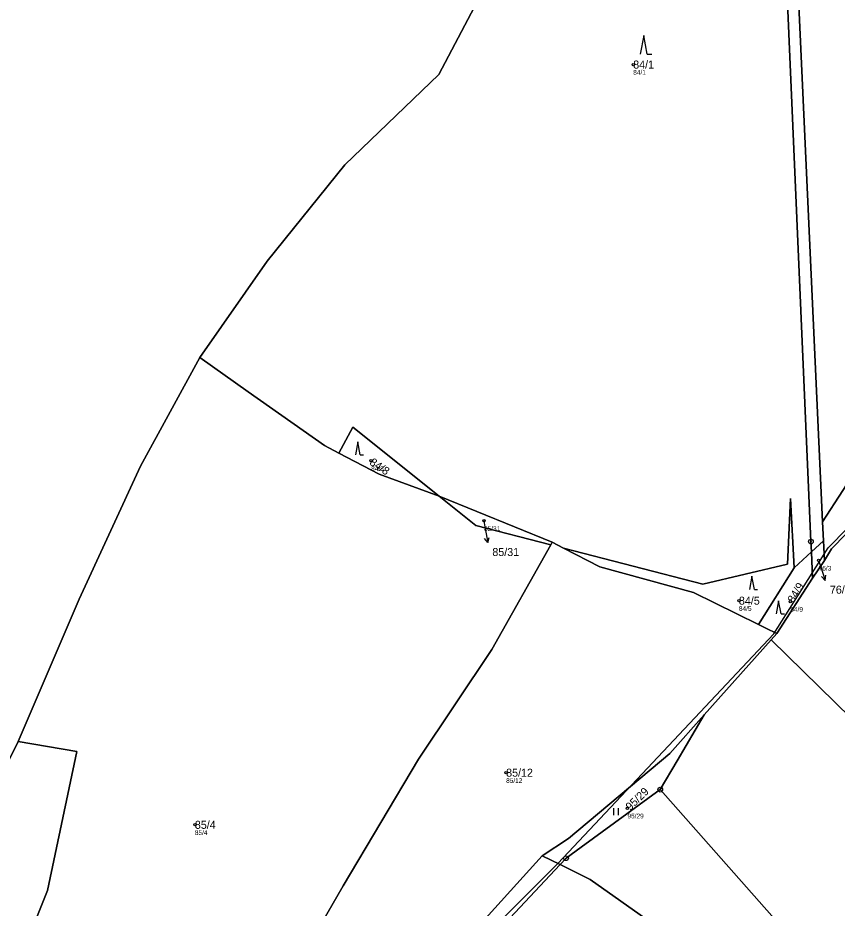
# Model space of a CAD drawing. Extents: x -734504 to -730695, y -1027923 to -1024502.
# Drawn here: x -731893.3 to -731719.2, y -1026420.8 to -1026231.6 of the extents above; entities that cross this region are included whole.
import ezdxf

# ---------------------------------------------------------------- set-up
doc = ezdxf.new("R2010")
doc.units = 0
for name, color, linetype in [('Definiční body', 7, 'Continuous'), ('Hranice parcel', 7, 'Continuous'), ('Parcelní čísla', 7, 'Continuous'), ('Polygon parcely', 7, 'Continuous'), ('Pop  PČ popisy', 7, 'Continuous'), ('Vnitřní kresba', 7, 'Continuous'), ('Značky bodu BP', 7, 'Continuous'), ('Značky kultur', 7, 'Continuous')]:
    doc.layers.add(name, color=color, linetype=linetype)

msp = doc.modelspace()

# ---------------------------------------------------------------- linework, layer by layer
at = {"layer": 'Definiční body'}
for centre in [(-731762.52, -1026241.54), (-731818.21, -1026325.7), (-731794.23, -1026338.46), (-731723.12, -1026346.88), (-731740.06, -1026355.43), (-731729.14, -1026355.61), (-731789.52, -1026391.97), (-731763.74, -1026399.51), (-731855.66, -1026403.04)]:
    msp.add_circle(centre, 0.25, dxfattribs=at)
at = {"layer": 'Hranice parcel'}
for p, q in [((-731722.27, -1026338.68), (-731728.27, -1026208.85)), ((-731722.27, -1026338.68), (-731713.66, -1026325.4)), ((-731779.75, -1026343.03), (-731803.72, -1026333.23)), ((-731729.12, -1026333.73), (-731728.29, -1026348.44)), ((-731722.09, -1026342.72), (-731722.27, -1026338.68)), ((-731779.75, -1026343.03), (-731780.05, -1026343.56)), ((-731777.36, -1026344.25), (-731779.75, -1026343.03)), ((-731724.75, -1026342.89), (-731724.65, -1026345.08)), ((-731724.65, -1026345.08), (-731722.09, -1026342.72)), ((-731721.9, -1026346.9), (-731722.09, -1026342.72)), ((-731728.29, -1026348.44), (-731724.65, -1026345.08)), ((-731724.41, -1026350.65), (-731724.65, -1026345.08)), ((-731724.41, -1026350.65), (-731721.9, -1026346.9)), ((-731735.87, -1026360.52), (-731728.29, -1026348.44)), ((-731732.02, -1026362.41), (-731724.41, -1026350.65)), ((-731733.21, -1026363.74), (-731732.02, -1026362.41)), ((-731747.41, -1026379.65), (-731733.21, -1026363.74)), ((-731909.45, -1026417.69), (-731893.23, -1026385.31)), ((-731781.88, -1026409.6), (-731778.05, -1026411.48)), ((-731778.05, -1026411.48), (-731790.87, -1026425.11))]:
    msp.add_line(p, q, dxfattribs=at)
for points in [[(-731731.69, -1026162.58), (-731730.73, -1026205.51), (-731724.75, -1026342.89)], [(-731854.57, -1026303.77), (-731840.27, -1026283.29), (-731823.82, -1026262.87), (-731803.84, -1026243.62), (-731794.2, -1026225.34), (-731803.9, -1026215.35), (-731820.25, -1026204.87)], [(-731893.23, -1026385.31), (-731880.25, -1026355.08), (-731867.24, -1026326.87), (-731854.57, -1026303.77)], [(-731825.05, -1026324.09), (-731828.15, -1026322.47), (-731844.31, -1026311.04), (-731854.57, -1026303.77)], [(-731803.72, -1026333.23), (-731822.11, -1026318.58), (-731825.05, -1026324.09)], [(-731803.72, -1026333.23), (-731816.51, -1026328.56), (-731825.05, -1026324.09)], [(-731721.9, -1026346.9), (-731720.4, -1026344.43), (-731708.13, -1026331.87)], [(-731780.05, -1026343.56), (-731795.93, -1026339.45), (-731803.72, -1026333.23)], [(-731777.36, -1026344.25), (-731747.75, -1026351.91), (-731729.75, -1026347.69), (-731729.12, -1026333.73)], [(-731836.61, -1026470.85), (-731847.05, -1026461.01), (-731842.3, -1026447.46), (-731824.12, -1026416.03), (-731808.11, -1026389.1), (-731792.56, -1026365.8), (-731780.05, -1026343.56)], [(-731735.87, -1026360.52), (-731749.69, -1026353.7), (-731769.62, -1026348.23), (-731777.36, -1026344.25)], [(-731732.02, -1026362.41), (-731734.34, -1026361.27), (-731735.87, -1026360.52)], [(-731635.18, -1026461.01), (-731678.92, -1026417.54), (-731716.2, -1026380.39), (-731733.21, -1026363.74)], [(-731781.88, -1026409.6), (-731776.26, -1026405.95), (-731754.77, -1026387.92), (-731747.41, -1026379.65)], [(-731756.77, -1026395.57), (-731753.17, -1026389.45), (-731747.41, -1026379.65)], [(-731893.23, -1026385.31), (-731880.77, -1026387.46), (-731886.94, -1026416.97), (-731900.98, -1026451.78), (-731902.95, -1026450.55)], [(-731756.77, -1026395.57), (-731773.57, -1026407.8), (-731776.79, -1026410.14), (-731778.05, -1026411.48)], [(-731667.95, -1026495.98), (-731755.66, -1026396.82), (-731756.77, -1026395.57)], [(-731831.14, -1026464.88), (-731821.95, -1026454.51), (-731797.28, -1026426.67), (-731781.88, -1026409.6)], [(-731722.27, -1026452.94), (-731752.12, -1026428.46), (-731771.64, -1026414.62), (-731778.05, -1026411.48)]]:
    msp.add_lwpolyline(points, dxfattribs=at)
at = {"layer": 'Polygon parcely'}
for points in [[(-731738.71, -1026036.19), (-731737.48, -1026050.35), (-731735.05, -1026086.42), (-731734.89, -1026090.52), (-731734.77, -1026093.55), (-731732.28, -1026158.8), (-731731.69, -1026162.58), (-731730.73, -1026205.51), (-731724.75, -1026342.89), (-731724.65, -1026345.08), (-731722.09, -1026342.72), (-731722.27, -1026338.68), (-731728.27, -1026208.85), (-731729.71, -1026163.17), (-731729.6, -1026159.46), (-731731.15, -1026093.41), (-731731.22, -1026090.36), (-731731.29, -1026087.21), (-731732.67, -1026049.28), (-731732.01, -1026034.57), (-731732.07, -1026023.98), (-731739.99, -1026024.23)], [(-731654.93, -1026233.97), (-731642.36, -1026206.42), (-731634.27, -1026192.44), (-731636.44, -1026191.75), (-731653.71, -1026187.28), (-731685.35, -1026177.01), (-731729.71, -1026163.17), (-731728.27, -1026208.85), (-731722.27, -1026338.68), (-731713.66, -1026325.4), (-731683.44, -1026281.07), (-731670.17, -1026259.92)], [(-731803.72, -1026333.23), (-731822.11, -1026318.58), (-731825.05, -1026324.09), (-731816.51, -1026328.56)], [(-731708.13, -1026331.87), (-731713.66, -1026325.4), (-731722.27, -1026338.68), (-731722.09, -1026342.72), (-731721.9, -1026346.9), (-731720.4, -1026344.43)], [(-731614.8, -1026439.28), (-731609.79, -1026434.37), (-731646.73, -1026396.01), (-731708.13, -1026331.87), (-731720.4, -1026344.43), (-731721.9, -1026346.9), (-731724.41, -1026350.65), (-731732.02, -1026362.41), (-731733.21, -1026363.74), (-731716.2, -1026380.39), (-731678.92, -1026417.54), (-731635.18, -1026461.01)], [(-731803.72, -1026333.23), (-731795.93, -1026339.45), (-731780.05, -1026343.56), (-731779.75, -1026343.03)], [(-731728.29, -1026348.44), (-731729.12, -1026333.73), (-731729.75, -1026347.69), (-731747.75, -1026351.91), (-731777.36, -1026344.25), (-731769.62, -1026348.23), (-731749.69, -1026353.7), (-731735.87, -1026360.52)], [(-731747.41, -1026379.65), (-731733.21, -1026363.74), (-731732.02, -1026362.41), (-731734.34, -1026361.27), (-731735.87, -1026360.52), (-731749.69, -1026353.7), (-731769.62, -1026348.23), (-731777.36, -1026344.25), (-731779.75, -1026343.03), (-731780.05, -1026343.56), (-731792.56, -1026365.8), (-731808.11, -1026389.1), (-731824.12, -1026416.03), (-731842.3, -1026447.46), (-731847.05, -1026461.01), (-731836.61, -1026470.85), (-731831.14, -1026464.88), (-731821.95, -1026454.51), (-731797.28, -1026426.67), (-731781.88, -1026409.6), (-731776.26, -1026405.95), (-731754.77, -1026387.92)], [(-731724.41, -1026350.65), (-731721.9, -1026346.9), (-731722.09, -1026342.72), (-731724.65, -1026345.08)], [(-731724.41, -1026350.65), (-731724.65, -1026345.08), (-731728.29, -1026348.44), (-731735.87, -1026360.52), (-731734.34, -1026361.27), (-731732.02, -1026362.41)], [(-731716.2, -1026380.39), (-731733.21, -1026363.74), (-731747.41, -1026379.65), (-731753.17, -1026389.45), (-731756.77, -1026395.57), (-731755.66, -1026396.82), (-731667.95, -1026495.98), (-731664.09, -1026491.86), (-731635.18, -1026461.01), (-731678.92, -1026417.54)], [(-731781.88, -1026409.6), (-731778.05, -1026411.48), (-731776.79, -1026410.14), (-731773.57, -1026407.8), (-731756.77, -1026395.57), (-731753.17, -1026389.45), (-731747.41, -1026379.65), (-731754.77, -1026387.92), (-731776.26, -1026405.95)], [(-731893.23, -1026385.31), (-731909.45, -1026417.69), (-731929.73, -1026442.95), (-731902.95, -1026450.55), (-731900.98, -1026451.78), (-731886.94, -1026416.97), (-731880.77, -1026387.46)], [(-731755.66, -1026396.82), (-731756.77, -1026395.57), (-731773.57, -1026407.8), (-731776.79, -1026410.14), (-731778.05, -1026411.48), (-731771.64, -1026414.62), (-731752.12, -1026428.46), (-731722.27, -1026452.94), (-731717.67, -1026448.36), (-731713.74, -1026448.37), (-731708.93, -1026453.45), (-731709.02, -1026457.94), (-731713.6, -1026463.81), (-731694.48, -1026478.73), (-731671.17, -1026499.42), (-731667.95, -1026495.98)], [(-731831.14, -1026464.88), (-731818.72, -1026452.85), (-731804.83, -1026438.84), (-731790.87, -1026425.11), (-731778.05, -1026411.48), (-731781.88, -1026409.6), (-731797.28, -1026426.67), (-731821.95, -1026454.51)], [(-731671.17, -1026499.42), (-731694.48, -1026478.73), (-731713.6, -1026463.81), (-731718.07, -1026462.24), (-731722.57, -1026457.64), (-731722.27, -1026452.94), (-731752.12, -1026428.46), (-731771.64, -1026414.62), (-731778.05, -1026411.48), (-731790.87, -1026425.11), (-731785.99, -1026430.34), (-731746.61, -1026472.63), (-731696.6, -1026526.32)]]:
    msp.add_lwpolyline(points, close=True, dxfattribs=at)
for points in [[(-731909.45, -1026417.69), (-731893.23, -1026385.31), (-731880.25, -1026355.08), (-731867.24, -1026326.87), (-731854.57, -1026303.77), (-731840.27, -1026283.29), (-731823.82, -1026262.87), (-731803.84, -1026243.62), (-731794.2, -1026225.34), (-731803.9, -1026215.35), (-731820.25, -1026204.87), (-731825.32, -1026202.03), (-731839.34, -1026198.19), (-731851.42, -1026197.61), (-731894.54, -1026208.68)], [(-731794.2, -1026225.34), (-731803.84, -1026243.62), (-731823.82, -1026262.87), (-731840.27, -1026283.29), (-731854.57, -1026303.77), (-731844.31, -1026311.04), (-731828.15, -1026322.47), (-731825.05, -1026324.09), (-731822.11, -1026318.58), (-731803.72, -1026333.23), (-731779.75, -1026343.03), (-731777.36, -1026344.25), (-731747.75, -1026351.91), (-731729.75, -1026347.69), (-731729.12, -1026333.73), (-731728.29, -1026348.44), (-731724.65, -1026345.08), (-731724.75, -1026342.89), (-731730.73, -1026205.51)], [(-731906.63, -1026522.55), (-731840.62, -1026473.81), (-731836.61, -1026470.85), (-731847.05, -1026461.01), (-731842.3, -1026447.46), (-731824.12, -1026416.03), (-731808.11, -1026389.1), (-731792.56, -1026365.8), (-731780.05, -1026343.56), (-731795.93, -1026339.45), (-731803.72, -1026333.23), (-731816.51, -1026328.56), (-731825.05, -1026324.09), (-731828.15, -1026322.47), (-731844.31, -1026311.04), (-731854.57, -1026303.77), (-731867.24, -1026326.87), (-731880.25, -1026355.08), (-731893.23, -1026385.31), (-731880.77, -1026387.46), (-731886.94, -1026416.97), (-731900.98, -1026451.78)]]:
    msp.add_lwpolyline(points, dxfattribs=at)
at = {"layer": 'Pop  PČ popisy'}
for p, q in [((-731794.23, -1026338.46), (-731793.95, -1026340.15)), ((-731793.95, -1026340.15), (-731793.43, -1026343.1)), ((-731793.43, -1026343.1), (-731794.1, -1026342.21)), ((-731793.43, -1026343.1), (-731793.11, -1026342.03)), ((-731723.12, -1026346.88), (-731722.67, -1026348.26)), ((-731722.67, -1026348.26), (-731721.74, -1026351.11)), ((-731721.74, -1026351.11), (-731722.53, -1026350.32)), ((-731721.74, -1026351.11), (-731721.58, -1026350.01))]:
    msp.add_line(p, q, dxfattribs=at)
at = {"layer": 'Vnitřní kresba'}
msp.add_lwpolyline([(-731805.31, -1026438.07), (-731778.55, -1026411.29), (-731732.62, -1026362.46), (-731721.08, -1026344.18), (-731708.74, -1026331.67), (-731698.96, -1026318.2), (-731690.46, -1026308.1), (-731678.6, -1026291.74), (-731668.18, -1026272.66), (-731663.85, -1026265.76), (-731655.04, -1026252.77), (-731650.83, -1026246.6), (-731644.1, -1026241.27), (-731640.73, -1026226.39), (-731627.43, -1026201.66), (-731627.27, -1026194.76), (-731620.42, -1026192.75), (-731618.68, -1026191.01), (-731591.18, -1026199.92), (-731562.51, -1026208.72), (-731528.34, -1026220.27), (-731524.74, -1026221.32), (-731515.88, -1026172.81)], dxfattribs=at)
at = {"layer": 'Značky bodu BP'}
for centre, radius in [((-731724.75, -1026342.89), 0.5), ((-731724.75, -1026342.89), 0.0303), ((-731756.77, -1026395.57), 0.5), ((-731756.77, -1026395.57), 0.0303), ((-731776.79, -1026410.14), 0.5), ((-731776.79, -1026410.14), 0.0303)]:
    msp.add_circle(centre, radius, dxfattribs=at)
at = {"layer": 'Značky kultur'}
for p, q in [((-731760.28, -1026235.34), (-731761.03, -1026239.34)), ((-731759.53, -1026239.34), (-731760.28, -1026235.34)), ((-731759.53, -1026239.34), (-731758.53, -1026239.34)), ((-731821.03, -1026321.68), (-731821.56, -1026324.48)), ((-731820.51, -1026324.48), (-731821.03, -1026321.68)), ((-731820.51, -1026324.48), (-731819.81, -1026324.48)), ((-731737.3, -1026350.24), (-731737.83, -1026353.04)), ((-731736.78, -1026353.04), (-731737.3, -1026350.24)), ((-731736.78, -1026353.04), (-731736.08, -1026353.04)), ((-731731.62, -1026355.44), (-731732.15, -1026358.24)), ((-731731.09, -1026358.24), (-731731.62, -1026355.44)), ((-731731.09, -1026358.24), (-731730.4, -1026358.24)), ((-731766.62, -1026400.97), (-731766.62, -1026399.47)), ((-731765.62, -1026400.97), (-731765.62, -1026399.47))]:
    msp.add_line(p, q, dxfattribs=at)

# ---------------------------------------------------------------- texts
at = {"layer": 'Definiční body'}
for s, p in [('84/1', (-731762.52, -1026243.7)), ('84/8', (-731818.21, -1026327.86)), ('85/31', (-731794.23, -1026340.62)), ('76/3', (-731723.12, -1026349.04)), ('84/5', (-731740.06, -1026357.59)), ('84/9', (-731729.14, -1026357.77)), ('85/12', (-731789.52, -1026394.13)), ('95/29', (-731763.74, -1026401.67)), ('85/4', (-731855.66, -1026405.2))]:
    msp.add_text(s, height=1, dxfattribs=at).set_placement(p)
at = {"layer": 'Parcelní čísla'}
for s, p in [('84/1', (-731762.52, -1026242.39)), ('85/31', (-731792.45, -1026345.94)), ('76/3', (-731720.73, -1026353.94)), ('84/5', (-731740.06, -1026356.28)), ('85/12', (-731789.52, -1026392.82)), ('85/4', (-731855.66, -1026403.89))]:
    msp.add_text(s, height=1.7, dxfattribs=at).set_placement(p)
for s, rotation, p in [('84/8', 326, (-731818.69, -1026326.4)), ('84/9', 59, (-731728.41, -1026356.05)), ('95/29', 44, (-731763.15, -1026400.12))]:
    msp.add_text(s, height=1.7, rotation=rotation, dxfattribs=at).set_placement(p)

doc.saveas('drawing.dxf')
